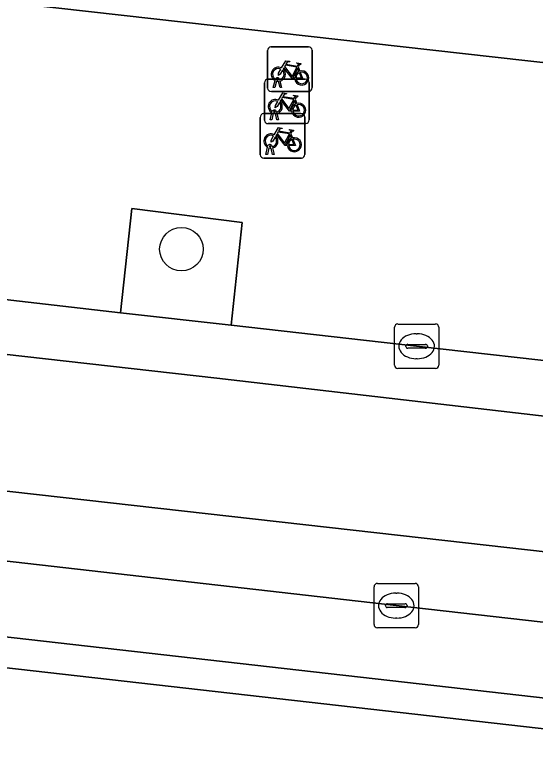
# Model space of a CAD drawing. Extents: x 161928 to 163071, y 386474 to 387428.
# Drawn here: x 162331.46 to 162343.17, y 386738.6 to 386755.07 of the extents above; entities that cross this region are included whole.
import ezdxf

# ---------------------------------------------------------------- set-up
doc = ezdxf.new("R2010")
doc.units = 0
for name, color, linetype in [('IMGEO_Boom', 7, 'Continuous'), ('IMGEO_Fietsenrek', 7, 'Continuous'), ('IMGEO_Groenvoorziening', 7, 'Continuous'), ('IMGEO_Kolk', 7, 'Continuous'), ('IMGEO_Pand', 7, 'Continuous'), ('IMGEO_Parkeervlak_open', 7, 'Continuous'), ('IMGEO_Rijbaan_lokaal_gesloten', 7, 'Continuous'), ('IMGEO_Rijbaan_lokaal_open', 7, 'Continuous'), ('IMGEO_Voetpad_open', 7, 'Continuous')]:
    doc.layers.add(name, color=color, linetype=linetype)

msp = doc.modelspace()

# ---------------------------------------------------------------- linework, layer by layer
at = {"layer": 'IMGEO_Boom'}
msp.add_circle((162335.214, 386749.798), 0.489, dxfattribs=at)
at = {"layer": 'IMGEO_Fietsenrek'}
for p, q in [((162337.228, 386754.345), (162338.069, 386754.345)), ((162338.069, 386754.345), (162337.228, 386754.345)), ((162337.153, 386753.42), (162337.153, 386754.261)), ((162337.153, 386754.261), (162337.153, 386753.42)), ((162338.153, 386754.27), (162338.153, 386753.429)), ((162338.153, 386753.429), (162338.153, 386754.27)), ((162337.84, 386753.894), (162337.876, 386753.799)), ((162337.084, 386752.695), (162337.084, 386753.536)), ((162337.084, 386753.536), (162337.084, 386752.695)), ((162337.159, 386753.62), (162338, 386753.62)), ((162338, 386753.62), (162337.159, 386753.62)), ((162337.28, 386753.429), (162337.319, 386753.589)), ((162337.349, 386753.577), (162337.314, 386753.429)), ((162337.391, 386753.601), (162337.39, 386753.605)), ((162337.432, 386753.429), (162337.398, 386753.571)), ((162337.422, 386753.612), (162337.423, 386753.605)), ((162337.43, 386753.575), (162337.465, 386753.429)), ((162338.084, 386753.545), (162338.084, 386752.704)), ((162338.084, 386752.704), (162338.084, 386753.545)), ((162337.314, 386753.429), (162337.28, 386753.429)), ((162337.465, 386753.429), (162337.432, 386753.429)), ((162338.078, 386753.345), (162337.237, 386753.345)), ((162337.237, 386753.345), (162338.078, 386753.345)), ((162337.771, 386753.169), (162337.807, 386753.074)), ((162337.211, 386752.704), (162337.25, 386752.864)), ((162337.322, 386752.876), (162337.321, 386752.88)), ((162337.353, 386752.887), (162337.354, 386752.88)), ((162336.987, 386751.92), (162336.987, 386752.761)), ((162336.987, 386752.761), (162336.987, 386751.92)), ((162337.062, 386752.845), (162337.903, 386752.845)), ((162337.903, 386752.845), (162337.062, 386752.845)), ((162337.245, 386752.704), (162337.211, 386752.704)), ((162337.28, 386752.852), (162337.245, 386752.704)), ((162337.363, 386752.704), (162337.329, 386752.846)), ((162337.361, 386752.85), (162337.396, 386752.704)), ((162337.396, 386752.704), (162337.363, 386752.704)), ((162337.987, 386752.77), (162337.987, 386751.929)), ((162337.987, 386751.929), (162337.987, 386752.77)), ((162338.009, 386752.62), (162337.168, 386752.62)), ((162337.168, 386752.62), (162338.009, 386752.62)), ((162337.674, 386752.394), (162337.71, 386752.299)), ((162337.114, 386751.929), (162337.153, 386752.089)), ((162337.183, 386752.077), (162337.148, 386751.929)), ((162337.225, 386752.101), (162337.224, 386752.105)), ((162337.266, 386751.929), (162337.232, 386752.071)), ((162337.256, 386752.112), (162337.257, 386752.105)), ((162337.264, 386752.075), (162337.299, 386751.929)), ((162337.148, 386751.929), (162337.114, 386751.929)), ((162337.299, 386751.929), (162337.266, 386751.929)), ((162337.912, 386751.845), (162337.071, 386751.845)), ((162337.071, 386751.845), (162337.912, 386751.845))]:
    msp.add_line(p, q, dxfattribs=at)
for points in [[(162337.466, 386753.871), (162337.561, 386754.035), (162337.647, 386754.021), (162337.649, 386754.012), (162337.593, 386754.001), (162337.566, 386753.956), (162337.822, 386753.915)], [(162337.762, 386753.627), (162337.712, 386753.627), (162337.521, 386753.878), (162337.502, 386753.846)], [(162337.809, 386753.89), (162337.552, 386753.931), (162337.535, 386753.902), (162337.702, 386753.682), (162337.809, 386753.89)], [(162337.857, 386753.792), (162337.827, 386753.869), (162337.718, 386753.651), (162337.761, 386753.651)], [(162337.822, 386753.915), (162337.847, 386753.964), (162337.841, 386753.968), (162337.818, 386753.972), (162337.806, 386753.979), (162337.805, 386753.982), (162337.807, 386753.987), (162337.902, 386753.972), (162337.904, 386753.962), (162337.894, 386753.949), (162337.882, 386753.943), (162337.868, 386753.949), (162337.84, 386753.894)], [(162337.487, 386753.819), (162337.435, 386753.729), (162337.395, 386753.704), (162337.396, 386753.751), (162337.451, 386753.845)], [(162337.791, 386753.651), (162337.911, 386753.65), (162337.867, 386753.764)], [(162337.887, 386753.771), (162337.942, 386753.626), (162337.792, 386753.626)], [(162337.397, 386753.146), (162337.492, 386753.31), (162337.578, 386753.296), (162337.58, 386753.287), (162337.524, 386753.276), (162337.497, 386753.231), (162337.753, 386753.19)], [(162337.74, 386753.165), (162337.483, 386753.206), (162337.466, 386753.177), (162337.633, 386752.957), (162337.74, 386753.165)], [(162337.753, 386753.19), (162337.778, 386753.239), (162337.772, 386753.243), (162337.749, 386753.247), (162337.737, 386753.254), (162337.736, 386753.257), (162337.738, 386753.262), (162337.833, 386753.247), (162337.835, 386753.237), (162337.825, 386753.224), (162337.813, 386753.218), (162337.799, 386753.224), (162337.771, 386753.169)], [(162337.418, 386753.094), (162337.366, 386753.004), (162337.326, 386752.979), (162337.327, 386753.026), (162337.382, 386753.12)], [(162337.693, 386752.902), (162337.643, 386752.902), (162337.452, 386753.153), (162337.433, 386753.121)], [(162337.788, 386753.067), (162337.758, 386753.144), (162337.649, 386752.926), (162337.692, 386752.926)], [(162337.722, 386752.926), (162337.842, 386752.925), (162337.798, 386753.039)], [(162337.818, 386753.046), (162337.873, 386752.901), (162337.723, 386752.901)], [(162337.3, 386752.371), (162337.395, 386752.535), (162337.481, 386752.521), (162337.483, 386752.512), (162337.427, 386752.501), (162337.4, 386752.456), (162337.656, 386752.415)], [(162337.596, 386752.127), (162337.546, 386752.127), (162337.355, 386752.378), (162337.336, 386752.346)], [(162337.643, 386752.39), (162337.386, 386752.431), (162337.369, 386752.402), (162337.536, 386752.182), (162337.643, 386752.39)], [(162337.691, 386752.292), (162337.661, 386752.369), (162337.552, 386752.151), (162337.595, 386752.151)], [(162337.656, 386752.415), (162337.681, 386752.464), (162337.675, 386752.468), (162337.652, 386752.472), (162337.64, 386752.479), (162337.639, 386752.482), (162337.641, 386752.487), (162337.736, 386752.472), (162337.738, 386752.462), (162337.728, 386752.449), (162337.716, 386752.443), (162337.702, 386752.449), (162337.674, 386752.394)], [(162337.321, 386752.319), (162337.269, 386752.229), (162337.229, 386752.204), (162337.23, 386752.251), (162337.285, 386752.345)], [(162337.625, 386752.151), (162337.745, 386752.15), (162337.701, 386752.264)], [(162337.721, 386752.271), (162337.776, 386752.126), (162337.626, 386752.126)]]:
    msp.add_lwpolyline(points, dxfattribs=at)
for centre, radius, start, end in [((162337.231, 386754.267), 0.0779, 92.4484, 184.2845), ((162337.231, 386754.267), 0.0779, 92.4484, 184.2845), ((162338.075, 386754.267), 0.0779, 2.4484, 94.2845), ((162338.075, 386754.267), 0.0779, 2.4484, 94.2845), ((162337.393, 386753.73), 0.159, 62.6766, 242.1369), ((162337.393, 386753.73), 0.129, 63.3192, 238.903), ((162337.393, 386753.73), 0.159, 283.5766, 46.6042), ((162337.393, 386753.73), 0.129, 283.6043, 43.4302), ((162337.92, 386753.646), 0.159, 113.3408, 178.3217), ((162337.92, 386753.646), 0.159, 187.0065, 105.7708), ((162337.92, 386753.646), 0.129, 113.923, 177.9556), ((162337.92, 386753.646), 0.129, 188.6715, 104.5883), ((162337.162, 386753.542), 0.0779, 92.4484, 184.2845), ((162337.162, 386753.542), 0.0779, 92.4484, 184.2845), ((162337.373, 386753.601), 0.0499, 12.8025, 158.6934), ((162337.393, 386753.73), 0.159, 253.9967, 271.7867), ((162337.373, 386753.601), 0.0174, 12.8025, 163.4502), ((162337.393, 386753.73), 0.129, 253.415, 269.0204), ((162338.006, 386753.542), 0.0779, 2.4484, 94.2845), ((162338.006, 386753.542), 0.0779, 2.4484, 94.2845), ((162337.231, 386753.423), 0.0779, 182.4484, 274.2845), ((162337.231, 386753.423), 0.0779, 182.4484, 274.2845), ((162338.075, 386753.423), 0.0779, 272.4484, 4.2845), ((162338.075, 386753.423), 0.0779, 272.4484, 4.2845), ((162337.324, 386753.005), 0.159, 62.6766, 242.1369), ((162337.324, 386753.005), 0.129, 63.3192, 238.903), ((162337.324, 386753.005), 0.129, 283.6043, 43.4302), ((162337.324, 386753.005), 0.159, 283.5766, 46.6042), ((162337.851, 386752.921), 0.159, 113.3408, 178.3217), ((162337.851, 386752.921), 0.159, 187.0065, 105.7708), ((162337.851, 386752.921), 0.129, 113.923, 177.9556), ((162337.851, 386752.921), 0.129, 188.6715, 104.5883), ((162337.304, 386752.876), 0.0499, 12.8025, 158.6934), ((162337.304, 386752.876), 0.0174, 12.8025, 163.4502), ((162337.324, 386753.005), 0.129, 253.415, 269.0204), ((162337.065, 386752.767), 0.0779, 92.4484, 184.2845), ((162337.065, 386752.767), 0.0779, 92.4484, 184.2845), ((162337.162, 386752.698), 0.0779, 182.4484, 274.2845), ((162337.162, 386752.698), 0.0779, 182.4484, 274.2845), ((162337.324, 386753.005), 0.159, 253.9967, 271.7867), ((162337.909, 386752.767), 0.0779, 2.4484, 94.2845), ((162337.909, 386752.767), 0.0779, 2.4484, 94.2845), ((162338.006, 386752.698), 0.0779, 272.4484, 4.2845), ((162338.006, 386752.698), 0.0779, 272.4484, 4.2845), ((162337.227, 386752.23), 0.159, 62.6766, 242.1369), ((162337.227, 386752.23), 0.129, 63.3192, 238.903), ((162337.227, 386752.23), 0.129, 283.6043, 43.4302), ((162337.227, 386752.23), 0.159, 283.5766, 46.6042), ((162337.754, 386752.146), 0.159, 113.3408, 178.3217), ((162337.754, 386752.146), 0.159, 187.0065, 105.7708), ((162337.754, 386752.146), 0.129, 113.923, 177.9556), ((162337.754, 386752.146), 0.129, 188.6715, 104.5883), ((162337.207, 386752.101), 0.0499, 12.8025, 158.6934), ((162337.227, 386752.23), 0.159, 253.9967, 271.7867), ((162337.207, 386752.101), 0.0174, 12.8025, 163.4502), ((162337.227, 386752.23), 0.129, 253.415, 269.0204), ((162337.065, 386751.923), 0.0779, 182.4484, 274.2845), ((162337.065, 386751.923), 0.0779, 182.4484, 274.2845), ((162337.909, 386751.923), 0.0779, 272.4484, 4.2845), ((162337.909, 386751.923), 0.0779, 272.4484, 4.2845)]:
    msp.add_arc(centre, radius, start, end, dxfattribs=at)
at = {"layer": 'IMGEO_Groenvoorziening'}
for points in [[(162333.842, 386748.369), (162336.333, 386748.093), (162336.577, 386750.4), (162334.098, 386750.714)], [(162353.604, 386737.855), (162314.244, 386742.319), (162313.656, 386737.331), (162324.969, 386736.065), (162353.03, 386732.924)]]:
    msp.add_lwpolyline(points, close=True, dxfattribs=at)
at = {"layer": 'IMGEO_Kolk'}
for p, q in [((162340.078, 386748.117), (162340.93, 386748.117)), ((162340.003, 386747.191), (162340.003, 386748.043)), ((162341.004, 386748.043), (162341.004, 386747.191)), ((162340.491, 386747.897), (162340.516, 386747.897)), ((162340.262, 386747.611), (162340.262, 386747.623)), ((162340.305, 386747.66), (162340.703, 386747.66)), ((162340.746, 386747.623), (162340.746, 386747.611)), ((162340.7, 386747.574), (162340.302, 386747.574)), ((162340.514, 386747.337), (162340.489, 386747.337)), ((162340.93, 386747.117), (162340.078, 386747.117)), ((162339.545, 386741.361), (162339.545, 386742.213)), ((162339.62, 386742.287), (162340.472, 386742.287)), ((162340.546, 386742.213), (162340.546, 386741.361)), ((162340.033, 386742.067), (162340.058, 386742.067)), ((162339.847, 386741.83), (162340.245, 386741.83)), ((162339.804, 386741.781), (162339.804, 386741.793)), ((162340.242, 386741.744), (162339.844, 386741.744)), ((162340.288, 386741.793), (162340.288, 386741.781)), ((162340.056, 386741.507), (162340.031, 386741.507)), ((162340.472, 386741.287), (162339.62, 386741.287))]:
    msp.add_line(p, q, dxfattribs=at)
for points in [[(162340.078, 386748.117), (162340.93, 386748.117)], [(162340.003, 386747.191), (162340.003, 386748.043)], [(162341.004, 386748.043), (162341.004, 386747.191)], [(162340.93, 386747.117), (162340.078, 386747.117)], [(162339.545, 386741.361), (162339.545, 386742.213)], [(162339.62, 386742.287), (162340.472, 386742.287)], [(162340.546, 386742.213), (162340.546, 386741.361)], [(162340.472, 386741.287), (162339.62, 386741.287)]]:
    msp.add_lwpolyline(points, dxfattribs=at)
for centre, radius, start, end in [((162340.08, 386748.041), 0.0765, 91.552, 178.448), ((162340.08, 386748.041), 0.0765, 91.552, 178.448), ((162340.928, 386748.041), 0.0765, 1.552, 88.448), ((162340.928, 386748.041), 0.0765, 1.552, 88.448), ((162340.302, 386747.62), 0.0403, 85.8775, 175.7526), ((162340.299, 386747.61), 0.0366, 178.938, 274.7102), ((162340.703, 386747.617), 0.043, 264.8664, 352.4533), ((162340.707, 386747.622), 0.0386, 1.7309, 96.639), ((162340.08, 386747.193), 0.0765, 181.552, 268.448), ((162340.08, 386747.193), 0.0765, 181.552, 268.448), ((162340.928, 386747.193), 0.0765, 271.552, 358.448), ((162340.928, 386747.193), 0.0765, 271.552, 358.448), ((162339.622, 386742.211), 0.0765, 91.552, 178.448), ((162339.622, 386742.211), 0.0765, 91.552, 178.448), ((162340.47, 386742.211), 0.0765, 1.552, 88.448), ((162340.47, 386742.211), 0.0765, 1.552, 88.448), ((162339.844, 386741.79), 0.0403, 85.8775, 175.7526), ((162340.249, 386741.792), 0.0386, 1.7309, 96.639), ((162339.841, 386741.78), 0.0366, 178.938, 274.7102), ((162340.245, 386741.787), 0.043, 264.8664, 352.4533), ((162339.622, 386741.363), 0.0765, 181.552, 268.448), ((162339.622, 386741.363), 0.0765, 181.552, 268.448), ((162340.47, 386741.363), 0.0765, 271.552, 358.448), ((162340.47, 386741.363), 0.0765, 271.552, 358.448)]:
    msp.add_arc(centre, radius, start, end, dxfattribs=at)
for centre, major_axis, ratio, start_param, end_param in [((162340.49, 386747.617), (-0.387, 0.002), 0.722429, 4.712389, 7.853982), ((162340.515, 386747.617), (-0.39, 0.002), 0.717154, 1.570796, 4.712389), ((162340.032, 386741.787), (-0.387, 0.002), 0.722429, 4.712389, 7.853982), ((162340.057, 386741.787), (-0.39, 0.002), 0.717154, 1.570796, 4.712389)]:
    msp.add_ellipse(centre, major_axis=major_axis, ratio=ratio, start_param=start_param, end_param=end_param, dxfattribs=at)
at = {"layer": 'IMGEO_Pand'}
msp.add_lwpolyline([(162319.769, 386756.65), (162347.209, 386753.56), (162347.439, 386755.536)], dxfattribs=at)
at = {"layer": 'IMGEO_Parkeervlak_open'}
for points in [[(162353.831, 386740.23), (162351.277, 386740.517), (162340.046, 386741.787), (162319.39, 386744.14), (162316.812, 386744.612)], [(162318.576, 386742.528), (162340.227, 386740.07), (162351.501, 386738.788)]]:
    msp.add_lwpolyline(points, dxfattribs=at)
at = {"layer": 'IMGEO_Rijbaan_lokaal_gesloten'}
for points in [[(162348.222, 386746.752), (162340.504, 386747.617), (162336.333, 386748.093), (162333.842, 386748.369), (162322.422, 386749.688), (162319.451, 386750.021), (162318.704, 386750.125), (162317.461, 386750.328), (162314.814, 386750.859), (162313.66, 386751.066), (162300.536, 386753.872), (162297.751, 386754.551), (162297.476, 386753.36), (162313.112, 386749.948)], [(162320.128, 386748.692), (162336.009, 386746.897), (162347.962, 386745.514), (162360.953, 386744.039), (162377.416, 386742.106)], [(162351.631, 386742.068), (162340.138, 386743.361), (162320.501, 386745.576)], [(162316.812, 386744.612), (162319.39, 386744.14), (162340.046, 386741.787), (162351.277, 386740.517), (162353.831, 386740.23)]]:
    msp.add_lwpolyline(points, dxfattribs=at)
at = {"layer": 'IMGEO_Rijbaan_lokaal_open'}
for points in [[(162377.416, 386742.106), (162360.953, 386744.039), (162347.962, 386745.514), (162336.009, 386746.897), (162320.128, 386748.692)], [(162320.501, 386745.576), (162340.138, 386743.361), (162351.631, 386742.068), (162360.884, 386740.996), (162377.035, 386739.069)]]:
    msp.add_lwpolyline(points, dxfattribs=at)
at = {"layer": 'IMGEO_Voetpad_open'}
for points in [[(162297.157, 386762.811), (162296.473, 386754.838), (162297.751, 386754.551), (162300.536, 386753.872), (162313.66, 386751.066), (162314.814, 386750.859), (162317.461, 386750.328), (162318.704, 386750.125), (162319.451, 386750.021), (162322.422, 386749.688), (162333.842, 386748.369), (162334.098, 386750.714), (162336.577, 386750.4), (162336.333, 386748.093), (162340.504, 386747.617), (162348.222, 386746.752), (162348.337, 386747.949), (162358.167, 386746.822), (162358.209, 386747.21), (162358.358, 386748.584), (162360.712, 386748.283), (162360.376, 386745.386), (162361.059, 386745.307), (162373.114, 386743.888)], [(162361.881, 386754.913), (162358.863, 386755.236), (162358.518, 386752.209), (162357.614, 386752.325), (162353.125, 386752.843), (162347.209, 386753.56), (162319.769, 386756.65)], [(162284.458, 386745.747), (162291.152, 386744.95), (162294.362, 386744.606), (162311.028, 386742.673), (162314.244, 386742.319), (162353.604, 386737.855), (162356.789, 386737.505), (162373.562, 386735.509), (162380.048, 386734.665), (162386.801, 386733.564), (162396.12, 386731.664), (162399.235, 386730.513), (162406.498, 386727.644), (162406.76, 386729.132)], [(162351.501, 386738.788), (162340.227, 386740.07), (162318.576, 386742.528)]]:
    msp.add_lwpolyline(points, dxfattribs=at)

doc.saveas('drawing.dxf')
